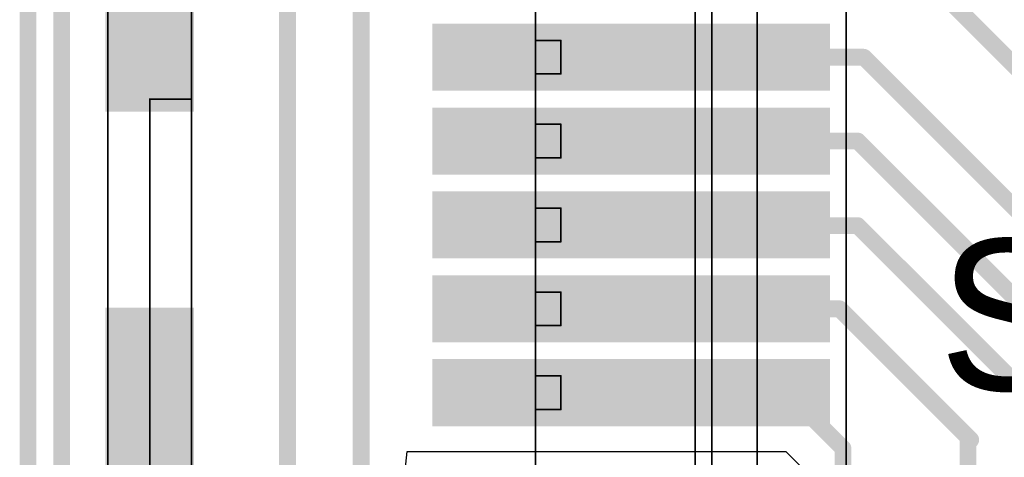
# Model space of a CAD drawing. Header units: millimetres. Extents: x 138 to 555, y 26 to 334.
# Tile 533 of 656: x 294.05 to 299.91, y 207.87 to 210.48. Entities that reach past the tile are written whole.
import ezdxf

# ---------------------------------------------------------------- set-up
doc = ezdxf.new("R2010")
doc.units = ezdxf.units.MM
for name, color, linetype in [('Mechanical20', 56, 'Continuous'), ('Mechanical27', 56, 'Continuous'), ('TopLayer', 1, 'Continuous'), ('TopOverlay', 2, 'Continuous'), ('TopPaste', 8, 'Continuous'), ('TopSolder', 216, 'Continuous')]:
    doc.layers.add(name, color=color, linetype=linetype)

# ---------------------------------------------------------------- blocks, each defined once
blk = doc.blocks.new('CON_SAMTEC_QSH_060_01_L_D_A_944')
at = {"layer": 'Mechanical20', "const_width": 0.01}
blk.add_lwpolyline([(20.65, 4.15), (-20.6, 4.15)], dxfattribs=at)
at = {"layer": 'Mechanical27', "const_width": 0.01}
for points in [[(20.635, 3.62), (-20.635, 3.62)], [(18.547, 3.35), (-18.55, 3.35)], [(18.5, 3.25), (-18.5, 3.25)], [(15.35, 2.45), (15.15, 2.45)], [(15.15, 2.3), (15.15, 2.45)], [(15.35, 2.3), (15.35, 2.45)], [(15.85, 2.45), (15.65, 2.45)], [(15.65, 2.3), (15.65, 2.45)], [(15.85, 2.3), (15.85, 2.45)], [(16.35, 2.45), (16.15, 2.45)], [(16.15, 2.3), (16.15, 2.45)], [(16.35, 2.3), (16.35, 2.45)], [(16.85, 2.45), (16.65, 2.45)], [(16.65, 2.3), (16.65, 2.45)], [(16.85, 2.3), (16.85, 2.45)], [(17.35, 2.45), (17.15, 2.45)], [(17.15, 2.3), (17.15, 2.45)], [(17.35, 2.3), (17.35, 2.45)], [(18, 2.3), (2, 2.3)], [(15.35, 2.3), (15.15, 2.3)], [(15.85, 2.3), (15.65, 2.3)], [(16.35, 2.3), (16.15, 2.3)], [(16.85, 2.3), (16.65, 2.3)], [(17.35, 2.3), (17.15, 2.3)], [(18, 0.25), (2, 0.25)], [(17.8, 0.25), (15.5, 0.25)], [(15.5, 0), (15.5, 0.25)], [(17.8, 0), (15.5, 0)], [(18, -0.25), (2, -0.25)]]:
    blk.add_lwpolyline(points, dxfattribs=at)
at = {"layer": 'Mechanical27', "const_width": 0.005}
for points in [[(15.1475, 2.45, 1), (15.1525, 2.45, 1)], [(15.1475, 2.45, 1), (15.1525, 2.45, 1)], [(15.3475, 2.45, 1), (15.3525, 2.45, 1)], [(15.3475, 2.45, 1), (15.3525, 2.45, 1)], [(15.6475, 2.45, 1), (15.6525, 2.45, 1)], [(15.6475, 2.45, 1), (15.6525, 2.45, 1)], [(15.8475, 2.45, 1), (15.8525, 2.45, 1)], [(15.8475, 2.45, 1), (15.8525, 2.45, 1)], [(16.1475, 2.45, 1), (16.1525, 2.45, 1)], [(16.1475, 2.45, 1), (16.1525, 2.45, 1)], [(16.3475, 2.45, 1), (16.3525, 2.45, 1)], [(16.3475, 2.45, 1), (16.3525, 2.45, 1)], [(16.6475, 2.45, 1), (16.6525, 2.45, 1)], [(16.6475, 2.45, 1), (16.6525, 2.45, 1)], [(16.8475, 2.45, 1), (16.8525, 2.45, 1)], [(16.8475, 2.45, 1), (16.8525, 2.45, 1)], [(17.1475, 2.45, 1), (17.1525, 2.45, 1)], [(17.1475, 2.45, 1), (17.1525, 2.45, 1)], [(17.3475, 2.45, 1), (17.3525, 2.45, 1)], [(17.3475, 2.45, 1), (17.3525, 2.45, 1)], [(15.1475, 2.3, 1), (15.1525, 2.3, 1)], [(15.1475, 2.3, 1), (15.1525, 2.3, 1)], [(15.3475, 2.3, 1), (15.3525, 2.3, 1)], [(15.3475, 2.3, 1), (15.3525, 2.3, 1)], [(15.6475, 2.3, 1), (15.6525, 2.3, 1)], [(15.6475, 2.3, 1), (15.6525, 2.3, 1)], [(15.8475, 2.3, 1), (15.8525, 2.3, 1)], [(15.8475, 2.3, 1), (15.8525, 2.3, 1)], [(16.1475, 2.3, 1), (16.1525, 2.3, 1)], [(16.1475, 2.3, 1), (16.1525, 2.3, 1)], [(16.3475, 2.3, 1), (16.3525, 2.3, 1)], [(16.3475, 2.3, 1), (16.3525, 2.3, 1)], [(16.6475, 2.3, 1), (16.6525, 2.3, 1)], [(16.6475, 2.3, 1), (16.6525, 2.3, 1)], [(16.8475, 2.3, 1), (16.8525, 2.3, 1)], [(16.8475, 2.3, 1), (16.8525, 2.3, 1)], [(17.1475, 2.3, 1), (17.1525, 2.3, 1)], [(17.1475, 2.3, 1), (17.1525, 2.3, 1)], [(17.3475, 2.3, 1), (17.3525, 2.3, 1)], [(17.3475, 2.3, 1), (17.3525, 2.3, 1)], [(15.4975, 0.25, 1), (15.5025, 0.25, 1)], [(15.4975, 0.25, 1), (15.5025, 0.25, 1)], [(15.4975, 0, 1), (15.5025, 0, 1)], [(15.4975, 0, 1), (15.5025, 0, 1)]]:
    blk.add_lwpolyline(points, format="xyb", close=True, dxfattribs=at)
at = {"layer": 'TopLayer'}
for points in [[(15.4, 1.735), (15.4, 4.005), (15.1, 1.735), (15.1, 4.005)], [(15.9, 1.735), (15.9, 4.005), (15.6, 1.735), (15.6, 4.005)], [(16.4, 1.735), (16.4, 4.005), (16.1, 1.735), (16.1, 4.005)], [(16.9, 1.735), (16.9, 4.005), (16.6, 1.735), (16.6, 4.005)], [(17.4, 1.735), (17.4, 4.005), (17.1, 1.735), (17.1, 4.005)], [(10.825, -0.215), (15.525, -0.215), (10.825, 0.215), (15.525, 0.215)], [(16.7925, -0.215), (19.3325, -0.215), (16.7925, 0.215), (19.3325, 0.215)]]:
    blk.add_solid(points, dxfattribs=at)
at = {"layer": 'TopPaste'}
for points in [[(15.4, 1.735), (15.4, 4.005), (15.1, 1.735), (15.1, 4.005)], [(15.9, 1.735), (15.9, 4.005), (15.6, 1.735), (15.6, 4.005)], [(16.4, 1.735), (16.4, 4.005), (16.1, 1.735), (16.1, 4.005)], [(16.9, 1.735), (16.9, 4.005), (16.6, 1.735), (16.6, 4.005)], [(17.4, 1.735), (17.4, 4.005), (17.1, 1.735), (17.1, 4.005)], [(10.825, -0.215), (15.525, -0.215), (10.825, 0.215), (15.525, 0.215)], [(16.7925, -0.215), (19.3325, -0.215), (16.7925, 0.215), (19.3325, 0.215)]]:
    blk.add_solid(points, dxfattribs=at)
at = {"layer": 'TopSolder'}
for points in [[(15.45, 1.685), (15.45, 4.055), (15.05, 1.685), (15.05, 4.055)], [(15.95, 1.685), (15.95, 4.055), (15.55, 1.685), (15.55, 4.055)], [(16.45, 1.685), (16.45, 4.055), (16.05, 1.685), (16.05, 4.055)], [(16.95, 1.685), (16.95, 4.055), (16.55, 1.685), (16.55, 4.055)], [(17.45, 1.685), (17.45, 4.055), (17.05, 1.685), (17.05, 4.055)], [(10.775, -0.265), (15.575, -0.265), (10.775, 0.265), (15.575, 0.265)], [(16.7425, -0.265), (19.3825, -0.265), (16.7425, 0.265), (19.3825, 0.265)]]:
    blk.add_solid(points, dxfattribs=at)

msp = doc.modelspace()

# ---------------------------------------------------------------- linework, layer by layer
at = {"layer": 'TopLayer'}
for p, q in [((296.3354, 207.7157), (296.3555, 207.9074)), ((296.3555, 207.9074), (298.6107, 207.9074)), ((298.6107, 207.9074), (298.6967, 207.8214))]:
    msp.add_line(p, q, dxfattribs=at)
at = {"layer": 'TopLayer', "const_width": 0.1}
for points in [[(294.2958, 205.0821), (294.2958, 216.0097)], [(294.0958, 204.7953), (294.0958, 215.8863)], [(295.6417, 193.2699), (295.6417, 215.0535)], [(296.0805, 193.6732), (296.0805, 215.0155)], [(299.4237, 210.7574), (300.1132, 210.0679)], [(297.6905, 210.2574), (299.0757, 210.2574)], [(299.0757, 210.2574), (301.6326, 207.7005)], [(297.6905, 209.7574), (299.0407, 209.7574)], [(299.0407, 209.7574), (300.8415, 207.9566)], [(297.6905, 209.2574), (297.7027, 209.2452)], [(297.7027, 209.2452), (297.7304, 209.2729)], [(297.7304, 209.2729), (297.7499, 209.2534)], [(297.7499, 209.2534), (299.04, 209.2534)], [(299.04, 209.2534), (300.2828, 208.0106)], [(297.6905, 208.7574), (298.9321, 208.7574)], [(298.9321, 208.7574), (299.7134, 207.9761)], [(297.6905, 208.2574), (298.6211, 208.2574)], [(298.6211, 208.2574), (298.9516, 207.927)], [(299.6972, 207.9599), (299.7134, 207.9761)], [(299.6972, 203.6854), (299.6972, 207.9599)], [(298.9516, 206.4434), (298.9516, 207.927)]]:
    msp.add_lwpolyline(points, dxfattribs=at)
at = {"layer": 'TopLayer', "const_width": 0.05}
for points in [[(297.6655, 210.2574, 1), (297.7155, 210.2574, 1)], [(299.0507, 210.2574, 1), (299.1007, 210.2574, 1)], [(299.0507, 210.2574, 1), (299.1007, 210.2574, 1)], [(297.6655, 209.7574, 1), (297.7155, 209.7574, 1)], [(299.0157, 209.7574, 1), (299.0657, 209.7574, 1)], [(299.0157, 209.7574, 1), (299.0657, 209.7574, 1)], [(297.6655, 209.2574, 1), (297.7155, 209.2574, 1)], [(297.7054, 209.2729, 1), (297.7554, 209.2729, 1)], [(297.7054, 209.2729, 1), (297.7554, 209.2729, 1)], [(297.7249, 209.2534, 1), (297.7749, 209.2534, 1)], [(297.7249, 209.2534, 1), (297.7749, 209.2534, 1)], [(299.015, 209.2534, 1), (299.065, 209.2534, 1)], [(299.015, 209.2534, 1), (299.065, 209.2534, 1)], [(297.6777, 209.2452, 1), (297.7277, 209.2452, 1)], [(297.6777, 209.2452, 1), (297.7277, 209.2452, 1)], [(297.6655, 208.7574, 1), (297.7155, 208.7574, 1)], [(298.9071, 208.7574, 1), (298.9571, 208.7574, 1)], [(298.9071, 208.7574, 1), (298.9571, 208.7574, 1)], [(297.6655, 208.2574, 1), (297.7155, 208.2574, 1)], [(298.5961, 208.2574, 1), (298.6461, 208.2574, 1)], [(298.5961, 208.2574, 1), (298.6461, 208.2574, 1)], [(299.6722, 207.9599, 1), (299.7222, 207.9599, 1)], [(299.6722, 207.9599, 1), (299.7222, 207.9599, 1)], [(299.6884, 207.9761, 1), (299.7384, 207.9761, 1)], [(299.6884, 207.9761, 1), (299.7384, 207.9761, 1)], [(298.9266, 207.927, 1), (298.9766, 207.927, 1)], [(298.9266, 207.927, 1), (298.9766, 207.927, 1)]]:
    msp.add_lwpolyline(points, format="xyb", close=True, dxfattribs=at)

# ---------------------------------------------------------------- block references
at = {"rotation": 270}
msp.add_blockref('CON_SAMTEC_QSH_060_01_L_D_A_944', (294.8205, 225.5074), dxfattribs=at)

# ---------------------------------------------------------------- texts
at = {"layer": 'TopOverlay'}
msp.add_text('SB53', height=0.9, dxfattribs=at).set_placement((299.5243, 208.272))

doc.saveas('drawing.dxf')
